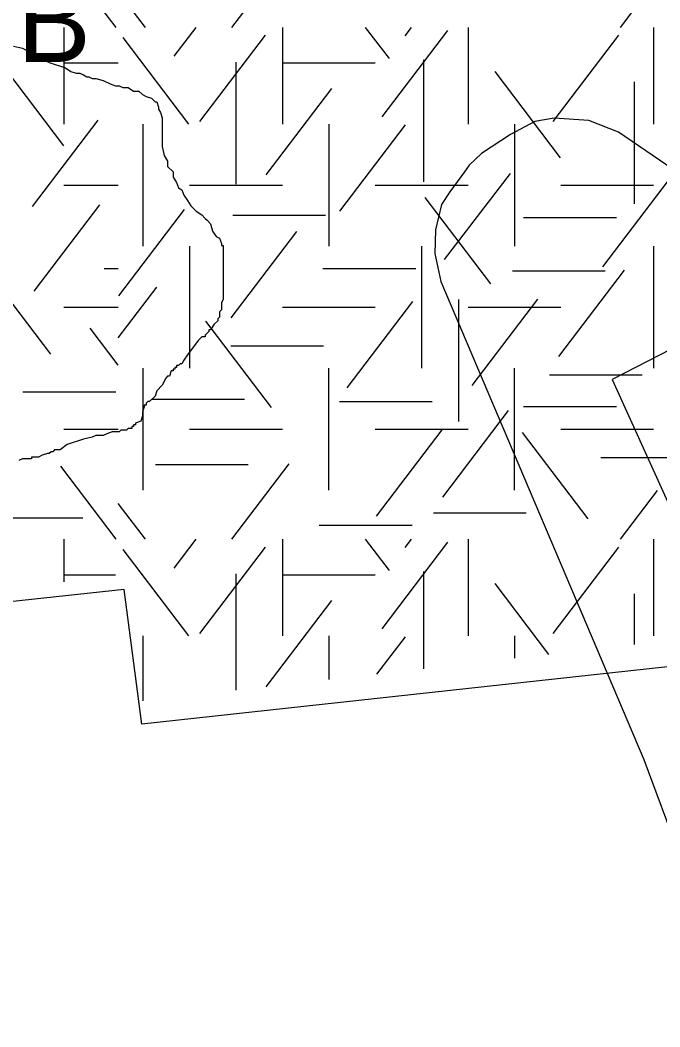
# Model space of a CAD drawing. Extents: x 419101 to 420177, y 4451541 to 4452254.
# Drawn here: x 420016.94 to 420026.2, y 4451805.35 to 4451819.92 of the extents above; entities that cross this region are included whole.
import ezdxf

# ---------------------------------------------------------------- set-up
doc = ezdxf.new("R2010")
doc.units = 0
for name, color, linetype in [('3_HALİHAZIR', 7, 'Continuous'), ('Level 3', 7, 'Continuous'), ('Level 41', 7, 'Continuous'), ('Level 62', 7, 'Continuous')]:
    doc.layers.add(name, color=color, linetype=linetype)

msp = doc.modelspace()

# ---------------------------------------------------------------- linework, layer by layer
at = {"layer": '3_HALİHAZIR'}
for points in [[(420028.447, 4451816.357), (420025.598, 4451818.304), (420025.17, 4451818.471), (420024.671, 4451818.507), (420024.391, 4451818.459), (420024.04, 4451818.27), (420023.616, 4451817.992), (420023.438, 4451817.823), (420023.373, 4451817.729), (420023.162, 4451817.441), (420023.038, 4451817.256), (420022.953, 4451816.889), (420022.943, 4451816.546), (420023.028, 4451816.139), (420025.966, 4451809.221), (420027.516, 4451805.054)], [(420026.529, 4451815.249), (420025.51, 4451814.723), (420027.094, 4451811.227)]]:
    msp.add_lwpolyline(points, dxfattribs=at)
at = {"layer": 'Level 3'}
for points in [[(420016.846, 4451819.547), (420016.976, 4451819.521), (420017.157, 4451819.417), (420017.365, 4451819.313), (420017.598, 4451819.235), (420017.676, 4451819.183), (420017.754, 4451819.157), (420017.806, 4451819.157), (420017.858, 4451819.131), (420017.909, 4451819.105), (420017.935, 4451819.105), (420017.987, 4451819.079), (420018.039, 4451819.079), (420018.143, 4451819.053), (420018.247, 4451819.001), (420018.324, 4451818.975), (420018.376, 4451818.975), (420018.428, 4451818.949), (420018.48, 4451818.949), (420018.506, 4451818.949), (420018.584, 4451818.898), (420018.662, 4451818.898), (420018.714, 4451818.846), (420018.765, 4451818.82), (420018.843, 4451818.794), (420018.895, 4451818.742), (420018.921, 4451818.742), (420018.947, 4451818.664), (420018.947, 4451818.638), (420018.973, 4451818.586), (420018.999, 4451818.508), (420018.999, 4451818.482), (420018.999, 4451818.404), (420018.999, 4451818.352), (420018.999, 4451818.274), (420018.999, 4451818.248), (420018.999, 4451818.17), (420018.999, 4451818.093), (420019.025, 4451817.963), (420019.077, 4451817.885), (420019.077, 4451817.807), (420019.155, 4451817.729), (420019.155, 4451817.651), (420019.206, 4451817.573), (420019.232, 4451817.495), (420019.284, 4451817.469), (420019.31, 4451817.391), (420019.362, 4451817.313), (420019.414, 4451817.236), (420019.492, 4451817.158), (420019.57, 4451817.106), (420019.621, 4451817.054), (420019.647, 4451817.028), (420019.699, 4451816.976), (420019.725, 4451816.872), (420019.777, 4451816.794), (420019.829, 4451816.768), (420019.855, 4451816.69), (420019.855, 4451816.664), (420019.881, 4451816.664), (420019.881, 4451816.638), (420019.881, 4451816.612), (420019.881, 4451816.56), (420019.881, 4451816.457), (420019.881, 4451816.405), (420019.881, 4451816.327), (420019.881, 4451816.249), (420019.881, 4451816.171), (420019.881, 4451816.093), (420019.881, 4451816.015), (420019.881, 4451815.963), (420019.881, 4451815.885), (420019.855, 4451815.833), (420019.855, 4451815.729), (420019.829, 4451815.703), (420019.829, 4451815.626), (420019.803, 4451815.6), (420019.803, 4451815.574), (420019.751, 4451815.522), (420019.699, 4451815.444), (420019.673, 4451815.444), (420019.673, 4451815.418), (420019.647, 4451815.392), (420019.621, 4451815.366), (420019.621, 4451815.34), (420019.596, 4451815.34), (420019.57, 4451815.34)], [(420019.57, 4451815.34), (420019.518, 4451815.288), (420019.362, 4451815.08), (420019.31, 4451815.002), (420019.284, 4451814.95), (420019.258, 4451814.95), (420019.232, 4451814.924), (420019.206, 4451814.924), (420019.206, 4451814.898), (420019.18, 4451814.898), (420019.18, 4451814.872), (420019.155, 4451814.872), (420019.155, 4451814.846), (420019.129, 4451814.846), (420019.103, 4451814.769), (420019.077, 4451814.769), (420019.051, 4451814.743), (420018.999, 4451814.639), (420018.921, 4451814.561), (420018.895, 4451814.483), (420018.817, 4451814.405), (420018.791, 4451814.405), (420018.765, 4451814.379), (420018.765, 4451814.353), (420018.739, 4451814.353), (420018.739, 4451814.327), (420018.714, 4451814.249), (420018.714, 4451814.197), (420018.688, 4451814.119), (420018.61, 4451814.093), (420018.61, 4451814.067), (420018.584, 4451814.067), (420018.584, 4451814.041), (420018.558, 4451814.041), (420018.558, 4451814.015), (420018.532, 4451814.015), (420018.506, 4451814.015), (420018.48, 4451813.99), (420018.454, 4451813.99), (420018.428, 4451813.99), (420018.402, 4451813.99), (420018.376, 4451813.964), (420018.35, 4451813.964), (420018.324, 4451813.964), (420018.298, 4451813.964), (420018.273, 4451813.964), (420018.195, 4451813.938), (420018.143, 4451813.912), (420018.065, 4451813.912), (420018.039, 4451813.912), (420017.987, 4451813.886), (420017.858, 4451813.86), (420017.624, 4451813.782), (420017.52, 4451813.704), (420017.442, 4451813.704), (420017.417, 4451813.678), (420017.391, 4451813.678), (420017.365, 4451813.652), (420017.339, 4451813.652), (420017.261, 4451813.626), (420017.209, 4451813.6), (420017.183, 4451813.6), (420017.157, 4451813.6), (420017.131, 4451813.6), (420017.105, 4451813.6), (420017.105, 4451813.574), (420017.079, 4451813.574), (420017.053, 4451813.574), (420016.976, 4451813.574), (420016.924, 4451813.548)]]:
    msp.add_lwpolyline(points, dxfattribs=at)
at = {"layer": 'Level 41'}
for p, q in [((420020.008, 4451819.819), (420020.837, 4451820.91)), ((420018.332, 4451819.819), (420017.53, 4451820.875)), ((420025.628, 4451819.819), (420026.165, 4451820.525)), ((420018.755, 4451819.819), (420018.361, 4451820.337)), ((420017.573, 4451819.819), (420017.573, 4451818.421)), ((420017.573, 4451819.819), (420017.573, 4451818.421)), ((420019.171, 4451819.402), (420019.488, 4451819.819)), ((420020.737, 4451819.819), (420020.737, 4451818.421)), ((420022.286, 4451819.367), (420021.942, 4451819.819)), ((420022.179, 4451818.525), (420023.129, 4451819.775)), ((420022.512, 4451819.699), (420022.603, 4451819.819)), ((420023.423, 4451819.819), (420023.423, 4451818.421)), ((420026.109, 4451819.819), (420026.109, 4451818.421)), ((420019.382, 4451818.421), (420018.433, 4451819.671)), ((420019.542, 4451818.456), (420020.491, 4451819.706)), ((420024.656, 4451818.456), (420025.605, 4451819.706)), ((420017.574, 4451818.105), (420016.625, 4451819.354)), ((420017.573, 4451819.305), (420018.361, 4451819.305)), ((420020.062, 4451819.317), (420020.062, 4451817.55)), ((420020.737, 4451819.305), (420022.08, 4451819.305)), ((420022.779, 4451819.352), (420022.779, 4451817.585)), ((420024.763, 4451817.93), (420023.814, 4451819.179)), ((420025.827, 4451819.031), (420025.827, 4451817.264)), ((420020.502, 4451817.684), (420021.451, 4451818.934)), ((420017.122, 4451817.228), (420018.071, 4451818.478)), ((420018.723, 4451816.654), (420018.723, 4451818.421)), ((420021.409, 4451818.421), (420021.409, 4451816.654)), ((420024.095, 4451818.421), (420024.095, 4451816.654)), ((420021.568, 4451817.159), (420022.517, 4451818.409)), ((420023.085, 4451816.458), (420024.036, 4451817.707)), ((420025.376, 4451816.353), (420026.325, 4451817.603)), ((420017.573, 4451817.537), (420018.361, 4451817.537)), ((420019.394, 4451817.537), (420020.737, 4451817.537)), ((420022.08, 4451817.537), (420023.423, 4451817.537)), ((420024.766, 4451817.537), (420026.109, 4451817.537)), ((420017.148, 4451816.002), (420018.098, 4451817.251)), ((420023.751, 4451816.108), (420022.801, 4451817.357)), ((420018.371, 4451815.933), (420019.32, 4451817.182)), ((420020.018, 4451817.103), (420021.361, 4451817.103)), ((420024.226, 4451817.067), (420025.569, 4451817.067)), ((420019.996, 4451815.616), (420020.945, 4451816.866)), ((420019.394, 4451816.654), (420019.394, 4451814.887)), ((420022.752, 4451816.654), (420022.752, 4451814.887)), ((420026.109, 4451816.654), (420026.109, 4451814.887)), ((420017.387, 4451815.09), (420016.438, 4451816.339)), ((420018.157, 4451816.33), (420018.361, 4451816.33)), ((420021.324, 4451816.33), (420022.667, 4451816.33)), ((420024.066, 4451816.297), (420025.409, 4451816.297)), ((420024.736, 4451815.056), (420025.686, 4451816.306)), ((420018.361, 4451815.324), (420018.92, 4451816.06)), ((420021.673, 4451814.6), (420022.623, 4451815.85)), ((420023.284, 4451815.882), (420023.284, 4451814.114)), ((420023.484, 4451814.636), (420024.433, 4451815.885)), ((420017.573, 4451815.77), (420018.361, 4451815.77)), ((420020.737, 4451815.77), (420022.08, 4451815.77)), ((420023.423, 4451815.77), (420024.766, 4451815.77)), ((420020.581, 4451814.319), (420019.632, 4451815.569)), ((420018.361, 4451814.93), (420017.955, 4451815.464)), ((420019.991, 4451815.21), (420021.334, 4451815.21)), ((420018.723, 4451813.119), (420018.723, 4451814.887)), ((420021.409, 4451813.119), (420021.409, 4451814.887)), ((420024.095, 4451813.119), (420024.095, 4451814.887)), ((420024.6, 4451814.789), (420025.943, 4451814.789)), ((420016.984, 4451814.544), (420018.327, 4451814.544)), ((420018.846, 4451814.438), (420020.189, 4451814.438)), ((420021.563, 4451814.404), (420022.906, 4451814.404)), ((420023.059, 4451813.022), (420024.008, 4451814.272)), ((420024.226, 4451814.333), (420025.569, 4451814.333)), ((420017.573, 4451814.003), (420018.361, 4451814.003)), ((420019.394, 4451814.003), (420020.737, 4451814.003)), ((420022.08, 4451814.003), (420023.423, 4451814.003)), ((420022.099, 4451812.743), (420023.048, 4451813.992)), ((420025.162, 4451812.708), (420024.212, 4451813.957)), ((420024.766, 4451814.003), (420026.109, 4451814.003)), ((420018.332, 4451812.41), (420017.53, 4451813.466)), ((420018.9, 4451813.492), (420020.242, 4451813.492)), ((420020.008, 4451812.41), (420020.837, 4451813.501)), ((420025.345, 4451813.596), (420026.688, 4451813.596)), ((420025.628, 4451812.41), (420026.165, 4451813.116)), ((420018.755, 4451812.41), (420018.361, 4451812.928)), ((420022.922, 4451812.791), (420024.265, 4451812.791)), ((420016.505, 4451812.722), (420017.848, 4451812.722)), ((420021.27, 4451812.616), (420022.613, 4451812.616)), ((420017.573, 4451812.41), (420017.573, 4451811.793)), ((420017.573, 4451812.41), (420017.573, 4451811.793)), ((420019.171, 4451811.993), (420019.488, 4451812.41)), ((420019.542, 4451811.047), (420020.491, 4451812.297)), ((420020.737, 4451812.41), (420020.737, 4451811.012)), ((420022.286, 4451811.958), (420021.942, 4451812.41)), ((420022.179, 4451811.116), (420023.129, 4451812.366)), ((420022.512, 4451812.29), (420022.603, 4451812.41)), ((420023.423, 4451812.41), (420023.423, 4451811.012)), ((420024.656, 4451811.047), (420025.605, 4451812.297)), ((420026.109, 4451812.41), (420026.109, 4451811.012)), ((420019.382, 4451811.012), (420018.433, 4451812.262)), ((420017.573, 4451811.896), (420018.321, 4451811.896)), ((420020.062, 4451811.908), (420020.062, 4451810.224)), ((420020.737, 4451811.896), (420022.08, 4451811.896)), ((420022.779, 4451811.943), (420022.779, 4451810.536)), ((420024.593, 4451810.744), (420023.814, 4451811.77)), ((420025.827, 4451811.622), (420025.827, 4451810.886)), ((420020.502, 4451810.275), (420021.451, 4451811.525)), ((420018.723, 4451810.07), (420018.723, 4451811.012)), ((420021.409, 4451811.012), (420021.409, 4451810.379)), ((420022.106, 4451810.459), (420022.517, 4451811)), ((420024.095, 4451811.012), (420024.095, 4451810.687))]:
    msp.add_line(p, q, dxfattribs=at)
at = {"layer": 'Level 62'}
for p, q in [((420018.449, 4451811.685), (420009.513, 4451810.71)), ((420018.449, 4451811.685), (420009.513, 4451810.71)), ((420018.449, 4451811.685), (420009.513, 4451810.71)), ((420018.706, 4451809.733), (420018.449, 4451811.685)), ((420018.706, 4451809.733), (420018.449, 4451811.685)), ((420018.706, 4451809.733), (420018.449, 4451811.685)), ((420028.625, 4451810.816), (420018.706, 4451809.733)), ((420028.625, 4451810.816), (420018.706, 4451809.733)), ((420028.625, 4451810.816), (420018.706, 4451809.733))]:
    msp.add_line(p, q, dxfattribs=at)
for radius, start, end in [(116.858, 129.83653, 160.61008), (125.858, 136.25666, 162.61421)]:
    msp.add_arc((420121.033, 4451722.239), radius, start, end, dxfattribs=at)

# ---------------------------------------------------------------- texts
at = {"layer": '3_HALİHAZIR'}
msp.add_text('B', height=1.2, dxfattribs=at).set_placement((420016.897, 4451819.319))

doc.saveas('drawing.dxf')
